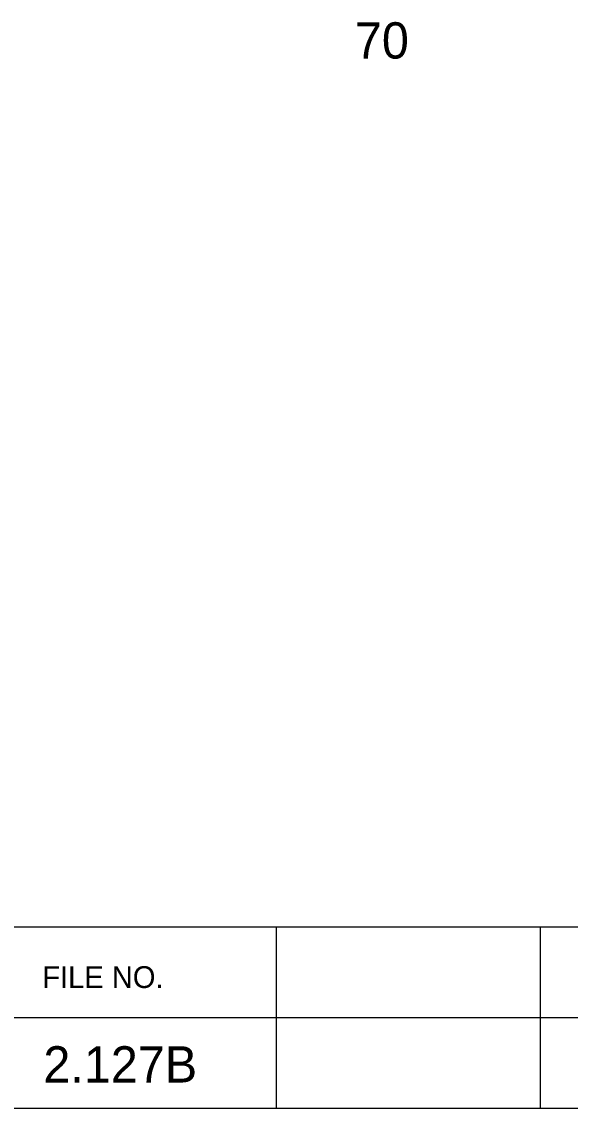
# Model space of a CAD drawing. Extents: x 1000 to 1162, y 999 to 8520.
# Drawn here: x 1145.41 to 1152.97, y 7885.05 to 7900.01 of the extents above; entities that cross this region are included whole.
import ezdxf

# ---------------------------------------------------------------- set-up
doc = ezdxf.new("R2010")
doc.units = 0
for name, color, linetype in [('Level 20', 7, 'Continuous'), ('Level 3', 7, 'Continuous'), ('Level 56', 7, 'Continuous')]:
    doc.layers.add(name, color=color, linetype=linetype)

msp = doc.modelspace()

# ---------------------------------------------------------------- linework, layer by layer
at = {"layer": 'Level 3'}
for p, q in [((1133.055, 7887.546), (1161.555, 7887.546)), ((1133.055, 7887.546), (1161.555, 7887.546)), ((1133.055, 7887.546), (1161.555, 7887.546)), ((1133.055, 7887.546), (1161.555, 7887.546)), ((1133.055, 7887.546), (1161.555, 7887.546)), ((1133.055, 7887.546), (1161.555, 7887.546)), ((1133.055, 7887.546), (1161.555, 7887.546)), ((1133.055, 7887.546), (1161.555, 7887.546)), ((1133.055, 7887.546), (1161.555, 7887.546)), ((1133.055, 7887.546), (1161.555, 7887.546)), ((1133.055, 7887.546), (1161.555, 7887.546)), ((1133.055, 7887.546), (1161.555, 7887.546)), ((1133.055, 7887.546), (1161.555, 7887.546)), ((1133.055, 7887.546), (1161.555, 7887.546)), ((1133.055, 7887.546), (1161.555, 7887.546)), ((1133.055, 7887.546), (1161.555, 7887.546)), ((1133.055, 7887.546), (1161.555, 7887.546)), ((1133.055, 7887.546), (1161.555, 7887.546)), ((1133.055, 7887.546), (1161.555, 7887.546)), ((1133.055, 7887.546), (1161.555, 7887.546)), ((1133.055, 7887.546), (1161.555, 7887.546)), ((1133.055, 7887.546), (1161.555, 7887.546)), ((1133.055, 7887.546), (1161.555, 7887.546)), ((1133.055, 7887.546), (1161.555, 7887.546)), ((1133.055, 7887.546), (1161.555, 7887.546)), ((1133.055, 7887.546), (1161.555, 7887.546)), ((1133.055, 7887.546), (1161.555, 7887.546)), ((1133.055, 7887.546), (1161.555, 7887.546)), ((1133.055, 7887.546), (1161.555, 7887.546)), ((1133.055, 7887.546), (1161.555, 7887.546)), ((1133.055, 7887.546), (1161.555, 7887.546)), ((1133.055, 7887.546), (1161.555, 7887.546)), ((1133.055, 7887.546), (1161.555, 7887.546)), ((1133.055, 7887.546), (1161.555, 7887.546)), ((1133.055, 7887.546), (1161.555, 7887.546)), ((1133.055, 7887.546), (1161.555, 7887.546)), ((1133.055, 7887.546), (1161.555, 7887.546)), ((1133.055, 7887.546), (1161.555, 7887.546)), ((1133.055, 7887.546), (1161.555, 7887.546)), ((1133.055, 7887.546), (1161.555, 7887.546)), ((1133.055, 7887.546), (1161.555, 7887.546)), ((1133.055, 7887.546), (1161.555, 7887.546)), ((1133.055, 7887.546), (1161.555, 7887.546)), ((1133.055, 7887.546), (1161.555, 7887.546)), ((1133.055, 7887.546), (1161.555, 7887.546)), ((1133.055, 7887.546), (1161.555, 7887.546)), ((1133.055, 7887.546), (1161.555, 7887.546)), ((1133.055, 7887.546), (1161.555, 7887.546)), ((1133.055, 7887.546), (1161.555, 7887.546)), ((1133.055, 7887.546), (1161.555, 7887.546)), ((1133.055, 7887.546), (1161.555, 7887.546)), ((1133.055, 7887.546), (1161.555, 7887.546)), ((1133.055, 7887.546), (1161.555, 7887.546)), ((1133.055, 7887.546), (1161.555, 7887.546)), ((1133.055, 7887.546), (1161.555, 7887.546)), ((1133.055, 7887.546), (1161.555, 7887.546)), ((1133.055, 7887.546), (1161.555, 7887.546)), ((1133.055, 7887.546), (1161.555, 7887.546)), ((1148.913, 7887.546), (1148.913, 7885.046)), ((1148.913, 7887.546), (1148.913, 7885.046)), ((1148.913, 7887.546), (1148.913, 7885.046)), ((1148.913, 7887.546), (1148.913, 7885.046)), ((1148.913, 7887.546), (1148.913, 7885.046)), ((1148.913, 7887.546), (1148.913, 7885.046)), ((1148.913, 7887.546), (1148.913, 7885.046)), ((1148.913, 7887.546), (1148.913, 7885.046)), ((1148.913, 7887.546), (1148.913, 7885.046)), ((1148.913, 7887.546), (1148.913, 7885.046)), ((1148.913, 7887.546), (1148.913, 7885.046)), ((1148.913, 7887.546), (1148.913, 7885.046)), ((1148.913, 7887.546), (1148.913, 7885.046)), ((1148.913, 7887.546), (1148.913, 7885.046)), ((1148.913, 7887.546), (1148.913, 7885.046)), ((1148.913, 7887.546), (1148.913, 7885.046)), ((1148.913, 7887.546), (1148.913, 7885.046)), ((1148.913, 7887.546), (1148.913, 7885.046)), ((1148.913, 7887.546), (1148.913, 7885.046)), ((1148.913, 7887.546), (1148.913, 7885.046)), ((1148.913, 7887.546), (1148.913, 7885.046)), ((1148.913, 7887.546), (1148.913, 7885.046)), ((1148.913, 7887.546), (1148.913, 7885.046)), ((1148.913, 7887.546), (1148.913, 7885.046)), ((1148.913, 7887.546), (1148.913, 7885.046)), ((1148.913, 7887.546), (1148.913, 7885.046)), ((1148.913, 7887.546), (1148.913, 7885.046)), ((1148.913, 7887.546), (1148.913, 7885.046)), ((1148.913, 7887.546), (1148.913, 7885.046)), ((1148.913, 7887.546), (1148.913, 7885.046)), ((1148.913, 7887.546), (1148.913, 7885.046)), ((1148.913, 7887.546), (1148.913, 7885.046)), ((1148.913, 7887.546), (1148.913, 7885.046)), ((1148.913, 7887.546), (1148.913, 7885.046)), ((1148.913, 7887.546), (1148.913, 7885.046)), ((1148.913, 7887.546), (1148.913, 7885.046)), ((1148.913, 7887.546), (1148.913, 7885.046)), ((1148.913, 7887.546), (1148.913, 7885.046)), ((1148.913, 7887.546), (1148.913, 7885.046)), ((1148.913, 7887.546), (1148.913, 7885.046)), ((1148.913, 7887.546), (1148.913, 7885.046)), ((1148.913, 7887.546), (1148.913, 7885.046)), ((1148.913, 7887.546), (1148.913, 7885.046)), ((1148.913, 7887.546), (1148.913, 7885.046)), ((1148.913, 7887.546), (1148.913, 7885.046)), ((1148.913, 7887.546), (1148.913, 7885.046)), ((1148.913, 7887.546), (1148.913, 7885.046)), ((1148.913, 7887.546), (1148.913, 7885.046)), ((1148.913, 7887.546), (1148.913, 7885.046)), ((1148.913, 7887.546), (1148.913, 7885.046)), ((1148.913, 7887.546), (1148.913, 7885.046)), ((1148.913, 7887.546), (1148.913, 7885.046)), ((1148.913, 7887.546), (1148.913, 7885.046)), ((1148.913, 7887.546), (1148.913, 7885.046)), ((1148.913, 7887.546), (1148.913, 7885.046)), ((1148.913, 7887.546), (1148.913, 7885.046)), ((1148.913, 7887.546), (1148.913, 7885.046)), ((1148.913, 7887.546), (1148.913, 7885.046)), ((1152.554, 7887.546), (1152.554, 7885.046)), ((1152.554, 7887.546), (1152.554, 7885.046)), ((1152.554, 7887.546), (1152.554, 7885.046)), ((1152.554, 7887.546), (1152.554, 7885.046)), ((1152.554, 7887.546), (1152.554, 7885.046)), ((1152.554, 7887.546), (1152.554, 7885.046)), ((1152.554, 7887.546), (1152.554, 7885.046)), ((1152.554, 7887.546), (1152.554, 7885.046)), ((1152.554, 7887.546), (1152.554, 7885.046)), ((1152.554, 7887.546), (1152.554, 7885.046)), ((1152.554, 7887.546), (1152.554, 7885.046)), ((1152.554, 7887.546), (1152.554, 7885.046)), ((1152.554, 7887.546), (1152.554, 7885.046)), ((1152.554, 7887.546), (1152.554, 7885.046)), ((1152.554, 7887.546), (1152.554, 7885.046)), ((1152.554, 7887.546), (1152.554, 7885.046)), ((1152.554, 7887.546), (1152.554, 7885.046)), ((1152.554, 7887.546), (1152.554, 7885.046)), ((1152.554, 7887.546), (1152.554, 7885.046)), ((1152.554, 7887.546), (1152.554, 7885.046)), ((1152.554, 7887.546), (1152.554, 7885.046)), ((1152.554, 7887.546), (1152.554, 7885.046)), ((1152.554, 7887.546), (1152.554, 7885.046)), ((1152.554, 7887.546), (1152.554, 7885.046)), ((1152.554, 7887.546), (1152.554, 7885.046)), ((1152.554, 7887.546), (1152.554, 7885.046)), ((1152.554, 7887.546), (1152.554, 7885.046)), ((1152.554, 7887.546), (1152.554, 7885.046)), ((1152.554, 7887.546), (1152.554, 7885.046)), ((1152.554, 7887.546), (1152.554, 7885.046)), ((1152.554, 7887.546), (1152.554, 7885.046)), ((1152.554, 7887.546), (1152.554, 7885.046)), ((1152.554, 7887.546), (1152.554, 7885.046)), ((1152.554, 7887.546), (1152.554, 7885.046)), ((1152.554, 7887.546), (1152.554, 7885.046)), ((1152.554, 7887.546), (1152.554, 7885.046)), ((1152.554, 7887.546), (1152.554, 7885.046)), ((1152.554, 7887.546), (1152.554, 7885.046)), ((1152.554, 7887.546), (1152.554, 7885.046)), ((1152.554, 7887.546), (1152.554, 7885.046)), ((1152.554, 7887.546), (1152.554, 7885.046)), ((1152.554, 7887.546), (1152.554, 7885.046)), ((1152.554, 7887.546), (1152.554, 7885.046)), ((1152.554, 7887.546), (1152.554, 7885.046)), ((1152.554, 7887.546), (1152.554, 7885.046)), ((1152.554, 7887.546), (1152.554, 7885.046)), ((1152.554, 7887.546), (1152.554, 7885.046)), ((1152.554, 7887.546), (1152.554, 7885.046)), ((1152.554, 7887.546), (1152.554, 7885.046)), ((1152.554, 7887.546), (1152.554, 7885.046)), ((1152.554, 7887.546), (1152.554, 7885.046)), ((1152.554, 7887.546), (1152.554, 7885.046)), ((1152.554, 7887.546), (1152.554, 7885.046)), ((1152.554, 7887.546), (1152.554, 7885.046)), ((1152.554, 7887.546), (1152.554, 7885.046)), ((1152.554, 7887.546), (1152.554, 7885.046)), ((1152.554, 7887.546), (1152.554, 7885.046)), ((1152.554, 7887.546), (1152.554, 7885.046)), ((1133.055, 7886.296), (1161.555, 7886.296)), ((1133.055, 7886.296), (1161.555, 7886.296)), ((1133.055, 7886.296), (1161.555, 7886.296)), ((1133.055, 7886.296), (1161.555, 7886.296)), ((1133.055, 7886.296), (1161.555, 7886.296)), ((1133.055, 7886.296), (1161.555, 7886.296)), ((1133.055, 7886.296), (1161.555, 7886.296)), ((1133.055, 7886.296), (1161.555, 7886.296)), ((1133.055, 7886.296), (1161.555, 7886.296)), ((1133.055, 7886.296), (1161.555, 7886.296)), ((1133.055, 7886.296), (1161.555, 7886.296)), ((1133.055, 7886.296), (1161.555, 7886.296)), ((1133.055, 7886.296), (1161.555, 7886.296)), ((1133.055, 7886.296), (1161.555, 7886.296)), ((1133.055, 7886.296), (1161.555, 7886.296)), ((1133.055, 7886.296), (1161.555, 7886.296)), ((1133.055, 7886.296), (1161.555, 7886.296)), ((1133.055, 7886.296), (1161.555, 7886.296)), ((1133.055, 7886.296), (1161.555, 7886.296)), ((1133.055, 7886.296), (1161.555, 7886.296)), ((1133.055, 7886.296), (1161.555, 7886.296)), ((1133.055, 7886.296), (1161.555, 7886.296)), ((1133.055, 7886.296), (1161.555, 7886.296)), ((1133.055, 7886.296), (1161.555, 7886.296)), ((1133.055, 7886.296), (1161.555, 7886.296)), ((1133.055, 7886.296), (1161.555, 7886.296)), ((1133.055, 7886.296), (1161.555, 7886.296)), ((1133.055, 7886.296), (1161.555, 7886.296)), ((1133.055, 7886.296), (1161.555, 7886.296)), ((1133.055, 7886.296), (1161.555, 7886.296)), ((1133.055, 7886.296), (1161.555, 7886.296)), ((1133.055, 7886.296), (1161.555, 7886.296)), ((1133.055, 7886.296), (1161.555, 7886.296)), ((1133.055, 7886.296), (1161.555, 7886.296)), ((1133.055, 7886.296), (1161.555, 7886.296)), ((1133.055, 7886.296), (1161.555, 7886.296)), ((1133.055, 7886.296), (1161.555, 7886.296)), ((1133.055, 7886.296), (1161.555, 7886.296)), ((1133.055, 7886.296), (1161.555, 7886.296)), ((1133.055, 7886.296), (1161.555, 7886.296)), ((1133.055, 7886.296), (1161.555, 7886.296)), ((1133.055, 7886.296), (1161.555, 7886.296)), ((1133.055, 7886.296), (1161.555, 7886.296)), ((1133.055, 7886.296), (1161.555, 7886.296)), ((1133.055, 7886.296), (1161.555, 7886.296)), ((1133.055, 7886.296), (1161.555, 7886.296)), ((1133.055, 7886.296), (1161.555, 7886.296)), ((1133.055, 7886.296), (1161.555, 7886.296)), ((1133.055, 7886.296), (1161.555, 7886.296)), ((1133.055, 7886.296), (1161.555, 7886.296)), ((1133.055, 7886.296), (1161.555, 7886.296)), ((1133.055, 7886.296), (1161.555, 7886.296)), ((1133.055, 7886.296), (1161.555, 7886.296)), ((1133.055, 7886.296), (1161.555, 7886.296)), ((1133.055, 7886.296), (1161.555, 7886.296)), ((1133.055, 7886.296), (1161.555, 7886.296)), ((1133.055, 7886.296), (1161.555, 7886.296)), ((1133.055, 7886.296), (1161.555, 7886.296)), ((1133.055, 7885.046), (1161.555, 7885.046)), ((1133.055, 7885.046), (1161.555, 7885.046)), ((1133.055, 7885.046), (1161.555, 7885.046)), ((1133.055, 7885.046), (1161.555, 7885.046)), ((1133.055, 7885.046), (1161.555, 7885.046)), ((1133.055, 7885.046), (1161.555, 7885.046)), ((1133.055, 7885.046), (1161.555, 7885.046)), ((1133.055, 7885.046), (1161.555, 7885.046)), ((1133.055, 7885.046), (1161.555, 7885.046)), ((1133.055, 7885.046), (1161.555, 7885.046)), ((1133.055, 7885.046), (1161.555, 7885.046)), ((1133.055, 7885.046), (1161.555, 7885.046)), ((1133.055, 7885.046), (1161.555, 7885.046)), ((1133.055, 7885.046), (1161.555, 7885.046)), ((1133.055, 7885.046), (1161.555, 7885.046)), ((1133.055, 7885.046), (1161.555, 7885.046)), ((1133.055, 7885.046), (1161.555, 7885.046)), ((1133.055, 7885.046), (1161.555, 7885.046)), ((1133.055, 7885.046), (1161.555, 7885.046)), ((1133.055, 7885.046), (1161.555, 7885.046)), ((1133.055, 7885.046), (1161.555, 7885.046)), ((1133.055, 7885.046), (1161.555, 7885.046)), ((1133.055, 7885.046), (1161.555, 7885.046)), ((1133.055, 7885.046), (1161.555, 7885.046)), ((1133.055, 7885.046), (1161.555, 7885.046)), ((1133.055, 7885.046), (1161.555, 7885.046)), ((1133.055, 7885.046), (1161.555, 7885.046)), ((1133.055, 7885.046), (1161.555, 7885.046)), ((1133.055, 7885.046), (1161.555, 7885.046)), ((1133.055, 7885.046), (1161.555, 7885.046)), ((1133.055, 7885.046), (1161.555, 7885.046)), ((1133.055, 7885.046), (1161.555, 7885.046)), ((1133.055, 7885.046), (1161.555, 7885.046)), ((1133.055, 7885.046), (1161.555, 7885.046)), ((1133.055, 7885.046), (1161.555, 7885.046)), ((1133.055, 7885.046), (1161.555, 7885.046)), ((1133.055, 7885.046), (1161.555, 7885.046)), ((1133.055, 7885.046), (1161.555, 7885.046)), ((1133.055, 7885.046), (1161.555, 7885.046)), ((1133.055, 7885.046), (1161.555, 7885.046)), ((1133.055, 7885.046), (1161.555, 7885.046)), ((1133.055, 7885.046), (1161.555, 7885.046)), ((1133.055, 7885.046), (1161.555, 7885.046)), ((1133.055, 7885.046), (1161.555, 7885.046)), ((1133.055, 7885.046), (1161.555, 7885.046)), ((1133.055, 7885.046), (1161.555, 7885.046)), ((1133.055, 7885.046), (1161.555, 7885.046)), ((1133.055, 7885.046), (1161.555, 7885.046)), ((1133.055, 7885.046), (1161.555, 7885.046)), ((1133.055, 7885.046), (1161.555, 7885.046)), ((1133.055, 7885.046), (1161.555, 7885.046)), ((1133.055, 7885.046), (1161.555, 7885.046)), ((1133.055, 7885.046), (1161.555, 7885.046)), ((1133.055, 7885.046), (1161.555, 7885.046)), ((1133.055, 7885.046), (1161.555, 7885.046)), ((1133.055, 7885.046), (1161.555, 7885.046)), ((1133.055, 7885.046), (1161.555, 7885.046)), ((1133.055, 7885.046), (1161.555, 7885.046))]:
    msp.add_line(p, q, dxfattribs=at)

# ---------------------------------------------------------------- texts
at = {"layer": 'Level 20'}
msp.add_text('2.127B', height=0.5, dxfattribs=at).set_placement((1145.707, 7885.4))
at = {"layer": 'Level 3'}
msp.add_text('FILE NO.', height=0.3, dxfattribs=at).set_placement((1145.691, 7886.702))
msp.add_text('FILE NO.', height=0.3, dxfattribs=at).set_placement((1145.691, 7886.702))
msp.add_text('FILE NO.', height=0.3, dxfattribs=at).set_placement((1145.691, 7886.702))
msp.add_text('FILE NO.', height=0.3, dxfattribs=at).set_placement((1145.691, 7886.702))
msp.add_text('FILE NO.', height=0.3, dxfattribs=at).set_placement((1145.691, 7886.702))
msp.add_text('FILE NO.', height=0.3, dxfattribs=at).set_placement((1145.691, 7886.702))
msp.add_text('FILE NO.', height=0.3, dxfattribs=at).set_placement((1145.691, 7886.702))
msp.add_text('FILE NO.', height=0.3, dxfattribs=at).set_placement((1145.691, 7886.702))
msp.add_text('FILE NO.', height=0.3, dxfattribs=at).set_placement((1145.691, 7886.702))
msp.add_text('FILE NO.', height=0.3, dxfattribs=at).set_placement((1145.691, 7886.702))
msp.add_text('FILE NO.', height=0.3, dxfattribs=at).set_placement((1145.691, 7886.702))
msp.add_text('FILE NO.', height=0.3, dxfattribs=at).set_placement((1145.691, 7886.702))
msp.add_text('FILE NO.', height=0.3, dxfattribs=at).set_placement((1145.691, 7886.702))
msp.add_text('FILE NO.', height=0.3, dxfattribs=at).set_placement((1145.691, 7886.702))
msp.add_text('FILE NO.', height=0.3, dxfattribs=at).set_placement((1145.691, 7886.702))
msp.add_text('FILE NO.', height=0.3, dxfattribs=at).set_placement((1145.691, 7886.702))
msp.add_text('FILE NO.', height=0.3, dxfattribs=at).set_placement((1145.691, 7886.702))
msp.add_text('FILE NO.', height=0.3, dxfattribs=at).set_placement((1145.691, 7886.702))
msp.add_text('FILE NO.', height=0.3, dxfattribs=at).set_placement((1145.691, 7886.702))
msp.add_text('FILE NO.', height=0.3, dxfattribs=at).set_placement((1145.691, 7886.702))
msp.add_text('FILE NO.', height=0.3, dxfattribs=at).set_placement((1145.691, 7886.702))
msp.add_text('FILE NO.', height=0.3, dxfattribs=at).set_placement((1145.691, 7886.702))
msp.add_text('FILE NO.', height=0.3, dxfattribs=at).set_placement((1145.691, 7886.702))
msp.add_text('FILE NO.', height=0.3, dxfattribs=at).set_placement((1145.691, 7886.702))
msp.add_text('FILE NO.', height=0.3, dxfattribs=at).set_placement((1145.691, 7886.702))
msp.add_text('FILE NO.', height=0.3, dxfattribs=at).set_placement((1145.691, 7886.702))
msp.add_text('FILE NO.', height=0.3, dxfattribs=at).set_placement((1145.691, 7886.702))
msp.add_text('FILE NO.', height=0.3, dxfattribs=at).set_placement((1145.691, 7886.702))
msp.add_text('FILE NO.', height=0.3, dxfattribs=at).set_placement((1145.691, 7886.702))
msp.add_text('FILE NO.', height=0.3, dxfattribs=at).set_placement((1145.691, 7886.702))
msp.add_text('FILE NO.', height=0.3, dxfattribs=at).set_placement((1145.691, 7886.702))
msp.add_text('FILE NO.', height=0.3, dxfattribs=at).set_placement((1145.691, 7886.702))
msp.add_text('FILE NO.', height=0.3, dxfattribs=at).set_placement((1145.691, 7886.702))
msp.add_text('FILE NO.', height=0.3, dxfattribs=at).set_placement((1145.691, 7886.702))
msp.add_text('FILE NO.', height=0.3, dxfattribs=at).set_placement((1145.691, 7886.702))
msp.add_text('FILE NO.', height=0.3, dxfattribs=at).set_placement((1145.691, 7886.702))
msp.add_text('FILE NO.', height=0.3, dxfattribs=at).set_placement((1145.691, 7886.702))
msp.add_text('FILE NO.', height=0.3, dxfattribs=at).set_placement((1145.691, 7886.702))
msp.add_text('FILE NO.', height=0.3, dxfattribs=at).set_placement((1145.691, 7886.702))
msp.add_text('FILE NO.', height=0.3, dxfattribs=at).set_placement((1145.691, 7886.702))
msp.add_text('FILE NO.', height=0.3, dxfattribs=at).set_placement((1145.691, 7886.702))
msp.add_text('FILE NO.', height=0.3, dxfattribs=at).set_placement((1145.691, 7886.702))
msp.add_text('FILE NO.', height=0.3, dxfattribs=at).set_placement((1145.691, 7886.702))
msp.add_text('FILE NO.', height=0.3, dxfattribs=at).set_placement((1145.691, 7886.702))
msp.add_text('FILE NO.', height=0.3, dxfattribs=at).set_placement((1145.691, 7886.702))
msp.add_text('FILE NO.', height=0.3, dxfattribs=at).set_placement((1145.691, 7886.702))
msp.add_text('FILE NO.', height=0.3, dxfattribs=at).set_placement((1145.691, 7886.702))
msp.add_text('FILE NO.', height=0.3, dxfattribs=at).set_placement((1145.691, 7886.702))
msp.add_text('FILE NO.', height=0.3, dxfattribs=at).set_placement((1145.691, 7886.702))
msp.add_text('FILE NO.', height=0.3, dxfattribs=at).set_placement((1145.691, 7886.702))
msp.add_text('FILE NO.', height=0.3, dxfattribs=at).set_placement((1145.691, 7886.702))
msp.add_text('FILE NO.', height=0.3, dxfattribs=at).set_placement((1145.691, 7886.702))
msp.add_text('FILE NO.', height=0.3, dxfattribs=at).set_placement((1145.691, 7886.702))
msp.add_text('FILE NO.', height=0.3, dxfattribs=at).set_placement((1145.691, 7886.702))
msp.add_text('FILE NO.', height=0.3, dxfattribs=at).set_placement((1145.691, 7886.702))
msp.add_text('FILE NO.', height=0.3, dxfattribs=at).set_placement((1145.691, 7886.702))
msp.add_text('FILE NO.', height=0.3, dxfattribs=at).set_placement((1145.691, 7886.702))
msp.add_text('FILE NO.', height=0.3, dxfattribs=at).set_placement((1145.691, 7886.702))
at = {"layer": 'Level 56'}
msp.add_text('70', height=0.5, dxfattribs=at).set_placement((1150, 7899.5))

doc.saveas('drawing.dxf')
